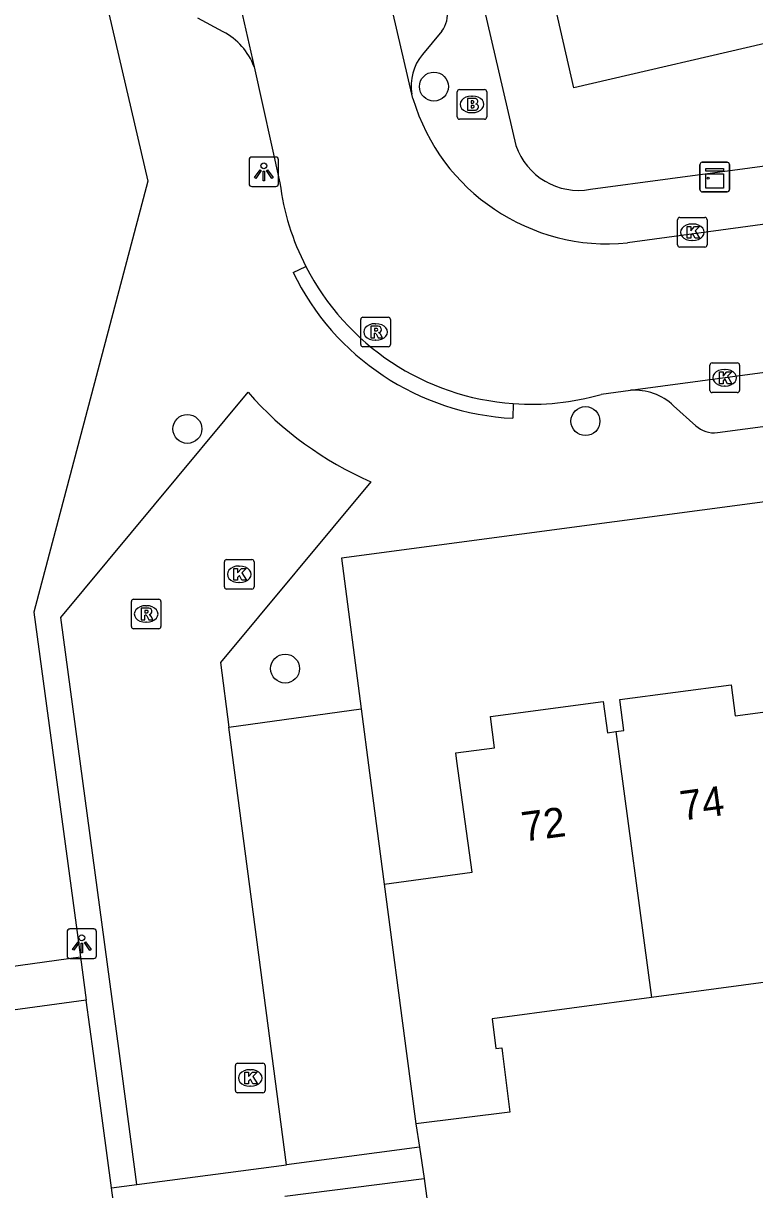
# Model space of a CAD drawing. Extents: x 163427 to 164190, y 380331 to 381641.
# Drawn here: x 163569.45 to 163594.19, y 381245.4 to 381284.84 of the extents above; entities that cross this region are included whole.
import ezdxf

# ---------------------------------------------------------------- set-up
doc = ezdxf.new("R2010")
doc.units = 0
for name, color, linetype in [('IMGEO_Boom', 7, 'Continuous'), ('IMGEO_Brandkraan', 7, 'Continuous'), ('IMGEO_Groenvoorziening', 7, 'Continuous'), ('IMGEO_Kast', 7, 'Continuous'), ('IMGEO_Kolk', 7, 'Continuous'), ('IMGEO_Lichtpunt', 7, 'Continuous'), ('IMGEO_Pand', 7, 'Continuous'), ('IMGEO_Pand_nummerreeks', 7, 'Continuous'), ('IMGEO_Parkeervlak_open', 7, 'Continuous'), ('IMGEO_Rijbaan_lokaal_open', 7, 'Continuous'), ('IMGEO_Rioolput', 7, 'Continuous'), ('IMGEO_Voetpad_open', 7, 'Continuous')]:
    doc.layers.add(name, color=color, linetype=linetype)

msp = doc.modelspace()

# ---------------------------------------------------------------- linework, layer by layer
at = {"layer": 'IMGEO_Boom'}
for centre in [(163583.337, 381282.697), (163588.462, 381271.386), (163574.997, 381271.122), (163578.303, 381263.017)]:
    msp.add_circle(centre, 0.489, dxfattribs=at)
at = {"layer": 'IMGEO_Brandkraan'}
for p, q in [((163584.124, 381281.669), (163584.124, 381282.521)), ((163584.199, 381282.595), (163585.051, 381282.595)), ((163585.125, 381282.521), (163585.125, 381281.669)), ((163584.612, 381282.375), (163584.637, 381282.375)), ((163584.635, 381281.815), (163584.61, 381281.815)), ((163585.051, 381281.595), (163584.199, 381281.595))]:
    msp.add_line(p, q, dxfattribs=at)
for points in [[(163584.124, 381281.669), (163584.124, 381282.521)], [(163584.199, 381282.595), (163585.051, 381282.595)], [(163585.125, 381282.521), (163585.125, 381281.669)], [(163584.472, 381282.295), (163584.472, 381281.895), (163584.685, 381281.895)], [(163584.703, 381282.295), (163584.472, 381282.295)], [(163584.651, 381282.214), (163584.597, 381282.214), (163584.597, 381282.138)], [(163584.597, 381282.138), (163584.65, 381282.138)], [(163584.659, 381282.062), (163584.597, 381282.062), (163584.597, 381281.981)], [(163584.597, 381281.981), (163584.659, 381281.981)], [(163585.051, 381281.595), (163584.199, 381281.595)]]:
    msp.add_lwpolyline(points, dxfattribs=at)
for centre, radius, start, end in [((163584.201, 381282.519), 0.0765, 91.552, 178.448), ((163584.201, 381282.519), 0.0765, 91.552, 178.448), ((163585.049, 381282.519), 0.0765, 1.552, 88.448), ((163585.049, 381282.519), 0.0765, 1.552, 88.448), ((163584.652, 381282.176), 0.0379, 267.8285, 90.9355), ((163584.66, 381282.021), 0.0404, 269.8759, 90.5077), ((163584.707, 381282.15), 0.145, 59.4692, 91.5367), ((163584.732, 381282.197), 0.0922, 285.5137, 58.1501), ((163584.737, 381282.005), 0.105, 301.3115, 78.989), ((163584.201, 381281.671), 0.0765, 181.552, 268.448), ((163584.201, 381281.671), 0.0765, 181.552, 268.448), ((163584.691, 381282.146), 0.251, 268.6676, 293.5347), ((163585.049, 381281.671), 0.0765, 271.552, 358.448), ((163585.049, 381281.671), 0.0765, 271.552, 358.448)]:
    msp.add_arc(centre, radius, start, end, dxfattribs=at)
for centre, major_axis, ratio, start_param, end_param in [((163584.611, 381282.095), (-0.387, 0.002), 0.722429, 4.712389, 7.853982), ((163584.636, 381282.095), (-0.39, 0.002), 0.717154, 1.570796, 4.712389)]:
    msp.add_ellipse(centre, major_axis=major_axis, ratio=ratio, start_param=start_param, end_param=end_param, dxfattribs=at)
at = {"layer": 'IMGEO_Groenvoorziening'}
msp.add_lwpolyline([(163583.002, 381245.775), (163585.892, 381224.307)], dxfattribs=at)
at = {"layer": 'IMGEO_Kast'}
for p, q in [((163592.409, 381280.137), (163593.25, 381280.137)), ((163593.25, 381280.137), (163592.409, 381280.137)), ((163592.334, 381279.212), (163592.334, 381280.053)), ((163592.334, 381280.053), (163592.334, 381279.212)), ((163593.334, 381280.062), (163593.334, 381279.221)), ((163593.334, 381279.221), (163593.334, 381280.062)), ((163593.259, 381279.137), (163592.418, 381279.137)), ((163592.418, 381279.137), (163593.259, 381279.137))]:
    msp.add_line(p, q, dxfattribs=at)
for points in [[(163592.529, 381279.927), (163593.129, 381279.927), (163593.129, 381279.842), (163592.529, 381279.842), (163592.529, 381279.927)], [(163592.529, 381279.752), (163593.129, 381279.752), (163593.129, 381279.263), (163592.529, 381279.263), (163592.529, 381279.752)]]:
    msp.add_lwpolyline(points, dxfattribs=at)
msp.add_circle((163592.613, 381279.601), 0.0377, dxfattribs=at)
for centre, start, end in [((163592.412, 381280.059), 92.4484, 184.2845), ((163592.412, 381280.059), 92.4484, 184.2845), ((163593.256, 381280.059), 2.4484, 94.2845), ((163593.256, 381280.059), 2.4484, 94.2845), ((163592.412, 381279.215), 182.4484, 274.2845), ((163592.412, 381279.215), 182.4484, 274.2845), ((163593.256, 381279.215), 272.4484, 4.2845), ((163593.256, 381279.215), 272.4484, 4.2845)]:
    msp.add_arc(centre, 0.0779, start, end, dxfattribs=at)
at = {"layer": 'IMGEO_Kolk'}
for p, q in [((163591.577, 381277.345), (163591.577, 381278.197)), ((163591.652, 381278.271), (163592.504, 381278.271)), ((163592.578, 381278.197), (163592.578, 381277.345)), ((163592.065, 381278.051), (163592.09, 381278.051)), ((163592.088, 381277.491), (163592.063, 381277.491)), ((163592.504, 381277.271), (163591.652, 381277.271)), ((163592.672, 381272.426), (163592.672, 381273.278)), ((163592.747, 381273.352), (163593.599, 381273.352)), ((163593.16, 381273.132), (163593.185, 381273.132)), ((163593.673, 381273.278), (163593.673, 381272.426)), ((163593.599, 381272.352), (163592.747, 381272.352)), ((163593.183, 381272.572), (163593.158, 381272.572)), ((163576.326, 381266.706), (163577.178, 381266.706)), ((163576.251, 381265.78), (163576.251, 381266.632)), ((163576.739, 381266.486), (163576.764, 381266.486)), ((163577.252, 381266.632), (163577.252, 381265.78)), ((163576.762, 381265.926), (163576.737, 381265.926)), ((163577.178, 381265.706), (163576.326, 381265.706)), ((163576.623, 381248.75), (163576.623, 381249.602)), ((163576.698, 381249.676), (163577.55, 381249.676)), ((163577.111, 381249.456), (163577.136, 381249.456)), ((163577.624, 381249.602), (163577.624, 381248.75)), ((163577.55, 381248.676), (163576.698, 381248.676)), ((163577.134, 381248.896), (163577.109, 381248.896))]:
    msp.add_line(p, q, dxfattribs=at)
for points in [[(163591.577, 381277.345), (163591.577, 381278.197)], [(163591.652, 381278.271), (163592.504, 381278.271)], [(163592.578, 381278.197), (163592.578, 381277.345)], [(163591.898, 381277.971), (163592.021, 381277.971), (163592.021, 381277.82), (163592.151, 381277.971), (163592.315, 381277.971), (163592.169, 381277.82), (163592.322, 381277.571), (163592.17, 381277.571), (163592.085, 381277.735), (163592.021, 381277.668), (163592.021, 381277.571), (163591.898, 381277.571), (163591.898, 381277.971)], [(163592.504, 381277.271), (163591.652, 381277.271)], [(163592.672, 381272.426), (163592.672, 381273.278)], [(163592.747, 381273.352), (163593.599, 381273.352)], [(163592.993, 381273.052), (163593.116, 381273.052), (163593.116, 381272.901), (163593.246, 381273.052), (163593.41, 381273.052), (163593.264, 381272.901), (163593.417, 381272.652), (163593.265, 381272.652), (163593.18, 381272.816), (163593.116, 381272.749), (163593.116, 381272.652), (163592.993, 381272.652), (163592.993, 381273.052)], [(163593.673, 381273.278), (163593.673, 381272.426)], [(163593.599, 381272.352), (163592.747, 381272.352)], [(163576.326, 381266.706), (163577.178, 381266.706)], [(163576.251, 381265.78), (163576.251, 381266.632)], [(163576.572, 381266.406), (163576.695, 381266.406), (163576.695, 381266.255), (163576.825, 381266.406), (163576.989, 381266.406), (163576.843, 381266.255), (163576.996, 381266.006), (163576.844, 381266.006), (163576.759, 381266.17), (163576.695, 381266.103), (163576.695, 381266.006), (163576.572, 381266.006), (163576.572, 381266.406)], [(163577.252, 381266.632), (163577.252, 381265.78)], [(163577.178, 381265.706), (163576.326, 381265.706)], [(163576.623, 381248.75), (163576.623, 381249.602)], [(163576.698, 381249.676), (163577.55, 381249.676)], [(163576.944, 381249.376), (163577.067, 381249.376), (163577.067, 381249.225), (163577.197, 381249.376), (163577.361, 381249.376), (163577.215, 381249.225), (163577.368, 381248.976), (163577.216, 381248.976), (163577.131, 381249.14), (163577.067, 381249.073), (163577.067, 381248.976), (163576.944, 381248.976), (163576.944, 381249.376)], [(163577.624, 381249.602), (163577.624, 381248.75)], [(163577.55, 381248.676), (163576.698, 381248.676)]]:
    msp.add_lwpolyline(points, dxfattribs=at)
for centre, start, end in [((163591.654, 381278.195), 91.552, 178.448), ((163591.654, 381278.195), 91.552, 178.448), ((163592.502, 381278.195), 1.552, 88.448), ((163592.502, 381278.195), 1.552, 88.448), ((163591.654, 381277.347), 181.552, 268.448), ((163591.654, 381277.347), 181.552, 268.448), ((163592.502, 381277.347), 271.552, 358.448), ((163592.502, 381277.347), 271.552, 358.448), ((163592.749, 381273.276), 91.552, 178.448), ((163592.749, 381273.276), 91.552, 178.448), ((163593.597, 381273.276), 1.552, 88.448), ((163593.597, 381273.276), 1.552, 88.448), ((163592.749, 381272.428), 181.552, 268.448), ((163592.749, 381272.428), 181.552, 268.448), ((163593.597, 381272.428), 271.552, 358.448), ((163593.597, 381272.428), 271.552, 358.448), ((163576.328, 381266.63), 91.552, 178.448), ((163576.328, 381266.63), 91.552, 178.448), ((163577.176, 381266.63), 1.552, 88.448), ((163577.176, 381266.63), 1.552, 88.448), ((163576.328, 381265.782), 181.552, 268.448), ((163576.328, 381265.782), 181.552, 268.448), ((163577.176, 381265.782), 271.552, 358.448), ((163577.176, 381265.782), 271.552, 358.448), ((163576.7, 381249.6), 91.552, 178.448), ((163576.7, 381249.6), 91.552, 178.448), ((163577.548, 381249.6), 1.552, 88.448), ((163577.548, 381249.6), 1.552, 88.448), ((163576.7, 381248.752), 181.552, 268.448), ((163576.7, 381248.752), 181.552, 268.448), ((163577.548, 381248.752), 271.552, 358.448), ((163577.548, 381248.752), 271.552, 358.448)]:
    msp.add_arc(centre, 0.0765, start, end, dxfattribs=at)
for centre, major_axis, ratio, start_param, end_param in [((163592.064, 381277.771), (-0.387, 0.002), 0.722429, 4.712389, 7.853982), ((163592.089, 381277.771), (-0.39, 0.002), 0.717154, 1.570796, 4.712389), ((163593.159, 381272.852), (-0.387, 0.002), 0.722429, 4.712389, 7.853982), ((163593.184, 381272.852), (-0.39, 0.002), 0.717154, 1.570796, 4.712389), ((163576.738, 381266.206), (-0.387, 0.002), 0.722429, 4.712389, 7.853982), ((163576.763, 381266.206), (-0.39, 0.002), 0.717154, 1.570796, 4.712389), ((163577.11, 381249.176), (-0.387, 0.002), 0.722429, 4.712389, 7.853982), ((163577.135, 381249.176), (-0.39, 0.002), 0.717154, 1.570796, 4.712389)]:
    msp.add_ellipse(centre, major_axis=major_axis, ratio=ratio, start_param=start_param, end_param=end_param, dxfattribs=at)
at = {"layer": 'IMGEO_Lichtpunt'}
for p, q in [((163577.085, 381280.22), (163577.085, 381279.413)), ((163577.085, 381280.22), (163577.085, 381279.413)), ((163577.987, 381280.315), (163577.179, 381280.315)), ((163577.987, 381280.315), (163577.179, 381280.315)), ((163578.081, 381279.413), (163578.081, 381280.22)), ((163578.081, 381279.413), (163578.081, 381280.22)), ((163577.179, 381279.319), (163577.987, 381279.319)), ((163577.179, 381279.319), (163577.987, 381279.319)), ((163570.928, 381254.118), (163570.928, 381253.311)), ((163570.928, 381254.118), (163570.928, 381253.311)), ((163571.83, 381254.213), (163571.022, 381254.213)), ((163571.83, 381254.213), (163571.022, 381254.213)), ((163571.924, 381253.311), (163571.924, 381254.118)), ((163571.924, 381253.311), (163571.924, 381254.118)), ((163571.022, 381253.217), (163571.83, 381253.217)), ((163571.022, 381253.217), (163571.83, 381253.217))]:
    msp.add_line(p, q, dxfattribs=at)
for points in [[(163577.459, 381279.884), (163577.498, 381279.856), (163577.31, 381279.594), (163577.272, 381279.621), (163577.459, 381279.884)], [(163577.561, 381279.836), (163577.608, 381279.836), (163577.608, 381279.514), (163577.561, 381279.514), (163577.561, 381279.836)], [(163577.671, 381279.856), (163577.709, 381279.883), (163577.896, 381279.621), (163577.857, 381279.593), (163577.671, 381279.856)], [(163571.302, 381253.782), (163571.341, 381253.754), (163571.153, 381253.492), (163571.115, 381253.519), (163571.302, 381253.782)], [(163571.404, 381253.734), (163571.451, 381253.734), (163571.451, 381253.412), (163571.404, 381253.412), (163571.404, 381253.734)], [(163571.514, 381253.754), (163571.552, 381253.781), (163571.739, 381253.519), (163571.7, 381253.491), (163571.514, 381253.754)]]:
    msp.add_lwpolyline(points, dxfattribs=at)
for centre in [(163577.584, 381280.018), (163571.427, 381253.916)]:
    msp.add_circle(centre, 0.0994, dxfattribs=at)
for centre, start, end in [((163577.179, 381280.22), 90, 180), ((163577.179, 381280.22), 90, 180), ((163577.987, 381280.22), 0, 90), ((163577.987, 381280.22), 0, 90), ((163577.179, 381279.413), 180, 270), ((163577.179, 381279.413), 180, 270), ((163577.987, 381279.413), 270, 0), ((163577.987, 381279.413), 270, 360), ((163571.022, 381254.118), 90, 180), ((163571.022, 381254.118), 90, 180), ((163571.83, 381254.118), 0, 90), ((163571.83, 381254.118), 0, 90), ((163571.022, 381253.311), 180, 270), ((163571.022, 381253.311), 180, 270), ((163571.83, 381253.311), 270, 0), ((163571.83, 381253.311), 270, 360)]:
    msp.add_arc(centre, 0.0946, start, end, dxfattribs=at)
at = {"layer": 'IMGEO_Pand'}
for points in [[(163596.991, 381290.736), (163599.826, 381291.4), (163599.972, 381290.776), (163599.791, 381290.734), (163600.912, 381285.927), (163601.092, 381285.969), (163601.704, 381283.347), (163595.705, 381281.948), (163595.156, 381284.302), (163588.07, 381282.65), (163587.44, 381285.42), (163588.9, 381285.762), (163588.216, 381288.682)], [(163589.488, 381260.886), (163589.761, 381260.922), (163589.621, 381261.973), (163593.388, 381262.473), (163593.528, 381261.422), (163594.797, 381261.59), (163594.941, 381260.505), (163595.337, 381257.526), (163598.676, 381257.973)], [(163581.653, 381255.731), (163584.627, 381256.137), (163584.116, 381259.892), (163584.078, 381260.169), (163585.389, 381260.343), (163585.249, 381261.394), (163589.066, 381261.9), (163589.206, 381260.849), (163589.488, 381260.886)], [(163589.488, 381260.886), (163590.691, 381251.896)], [(163581.653, 381255.731), (163582.411, 381250), (163582.725, 381247.624)], [(163596.128, 381251.589), (163595.993, 381252.602), (163590.691, 381251.896)], [(163590.691, 381251.896), (163585.302, 381251.179), (163585.434, 381250.168), (163585.629, 381250.194), (163585.653, 381250), (163585.901, 381248.02), (163582.725, 381247.624)]]:
    msp.add_lwpolyline(points, dxfattribs=at)
at = {"layer": 'IMGEO_Parkeervlak_open'}
for points in [[(163580.871, 381261.661), (163581.157, 381259.489), (163581.653, 381255.731)], [(163582.725, 381247.624), (163582.844, 381246.832)]]:
    msp.add_lwpolyline(points, dxfattribs=at)
at = {"layer": 'IMGEO_Rijbaan_lokaal_open'}
for points in [[(163582.593, 381282.442), (163577.769, 381303.212)], [(163573.028, 381302.074), (163576.744, 381285.596), (163577.254, 381283.368)], [(163646.365, 381285.009), (163645.343, 381284.872), (163641.583, 381284.366), (163630.219, 381282.832), (163623.472, 381281.919), (163613.137, 381280.536), (163607.081, 381279.743), (163589.884, 381277.411)], [(163577.254, 381283.368), (163578.129, 381279.443)], [(163582.628, 381282.289), (163582.593, 381282.442)], [(163589.984, 381272.429), (163638.12, 381278.876)], [(163573.292, 381245.577), (163572.697, 381250), (163570.715, 381264.742), (163577.054, 381272.359)], [(163588.993, 381272.292), (163589.984, 381272.429)], [(163581.203, 381269.338), (163576.113, 381263.228), (163576.403, 381261.039)], [(163578.351, 381246.24), (163577.856, 381250), (163576.403, 381261.039)], [(163573.292, 381245.577), (163578.351, 381246.24)]]:
    msp.add_lwpolyline(points, dxfattribs=at)
for centre, radius, start, end in [((163589.222, 381284.262), 6.883, 196.6599, 275.5165), ((163586.56, 381280.506), 8.498, 187.1879, 207.2453), ((163586.613, 381280.503), 8.543, 207.061, 266.02), ((163585.847, 381280.075), 11.698, 221.2689, 246.6123), ((163586.635, 381280.442), 8.485, 265.8447, 286.1372)]:
    msp.add_arc(centre, radius, start, end, dxfattribs=at)
at = {"layer": 'IMGEO_Rioolput'}
for p, q in [((163580.863, 381273.974), (163580.863, 381274.826)), ((163580.938, 381274.9), (163581.79, 381274.9)), ((163581.351, 381274.68), (163581.376, 381274.68)), ((163581.864, 381274.826), (163581.864, 381273.974)), ((163581.79, 381273.9), (163580.938, 381273.9)), ((163581.374, 381274.12), (163581.349, 381274.12)), ((163573.103, 381264.439), (163573.103, 381265.291)), ((163573.178, 381265.365), (163574.03, 381265.365)), ((163573.591, 381265.145), (163573.616, 381265.145)), ((163574.104, 381265.291), (163574.104, 381264.439)), ((163574.03, 381264.365), (163573.178, 381264.365)), ((163573.614, 381264.585), (163573.589, 381264.585))]:
    msp.add_line(p, q, dxfattribs=at)
for points in [[(163580.863, 381273.974), (163580.863, 381274.826)], [(163580.938, 381274.9), (163581.79, 381274.9)], [(163581.452, 381274.598), (163581.2, 381274.6), (163581.2, 381274.2)], [(163581.864, 381274.826), (163581.864, 381273.974)], [(163581.2, 381274.2), (163581.324, 381274.2), (163581.324, 381274.362), (163581.335, 381274.362)], [(163581.378, 381274.519), (163581.324, 381274.519), (163581.324, 381274.438)], [(163581.324, 381274.438), (163581.376, 381274.438)], [(163581.382, 381274.333), (163581.453, 381274.2), (163581.593, 381274.2), (163581.528, 381274.326)], [(163581.79, 381273.9), (163580.938, 381273.9)], [(163573.103, 381264.439), (163573.103, 381265.291)], [(163573.178, 381265.365), (163574.03, 381265.365)], [(163574.104, 381265.291), (163574.104, 381264.439)], [(163573.692, 381265.063), (163573.44, 381265.065), (163573.44, 381264.665)], [(163573.44, 381264.665), (163573.564, 381264.665), (163573.564, 381264.827), (163573.575, 381264.827)], [(163573.618, 381264.984), (163573.564, 381264.984), (163573.564, 381264.903)], [(163573.564, 381264.903), (163573.616, 381264.903)], [(163573.622, 381264.798), (163573.693, 381264.665), (163573.833, 381264.665), (163573.768, 381264.791)], [(163574.03, 381264.365), (163573.178, 381264.365)]]:
    msp.add_lwpolyline(points, dxfattribs=at)
for centre, radius, start, end in [((163580.94, 381274.824), 0.0765, 91.552, 178.448), ((163580.94, 381274.824), 0.0765, 91.552, 178.448), ((163581.451, 381274.488), 0.109, 350.3612, 89.416), ((163581.788, 381274.824), 0.0765, 1.552, 88.448), ((163581.788, 381274.824), 0.0765, 1.552, 88.448), ((163581.334, 381274.309), 0.0533, 26.0293, 88.6989), ((163581.36, 381274.627), 0.19, 274.7715, 282.9687), ((163581.384, 381274.423), 0.0964, 77.0061, 93.1865), ((163581.398, 381274.48), 0.0378, 276.6634, 79.6772), ((163581.449, 381274.488), 0.112, 277.5842, 350.9817), ((163581.433, 381274.273), 0.108, 29.5134, 73.7905), ((163580.94, 381273.976), 0.0765, 181.552, 268.448), ((163580.94, 381273.976), 0.0765, 181.552, 268.448), ((163581.788, 381273.976), 0.0765, 271.552, 358.448), ((163581.788, 381273.976), 0.0765, 271.552, 358.448), ((163573.18, 381265.289), 0.0765, 91.552, 178.448), ((163573.18, 381265.289), 0.0765, 91.552, 178.448), ((163574.028, 381265.289), 0.0765, 1.552, 88.448), ((163574.028, 381265.289), 0.0765, 1.552, 88.448), ((163573.574, 381264.774), 0.0533, 26.0293, 88.6989), ((163573.6, 381265.092), 0.19, 274.7715, 282.9687), ((163573.624, 381264.888), 0.0964, 77.0061, 93.1865), ((163573.638, 381264.945), 0.0378, 276.6634, 79.6772), ((163573.691, 381264.953), 0.109, 350.3612, 89.416), ((163573.689, 381264.953), 0.112, 277.5842, 350.9817), ((163573.673, 381264.738), 0.108, 29.5134, 73.7905), ((163573.18, 381264.441), 0.0765, 181.552, 268.448), ((163573.18, 381264.441), 0.0765, 181.552, 268.448), ((163574.028, 381264.441), 0.0765, 271.552, 358.448), ((163574.028, 381264.441), 0.0765, 271.552, 358.448)]:
    msp.add_arc(centre, radius, start, end, dxfattribs=at)
for centre, major_axis, ratio, start_param, end_param in [((163581.35, 381274.4), (-0.387, 0.002), 0.722429, 4.712389, 7.853982), ((163581.375, 381274.4), (-0.39, 0.002), 0.717154, 1.570796, 4.712389), ((163573.59, 381264.865), (-0.387, 0.002), 0.722429, 4.712389, 7.853982), ((163573.615, 381264.865), (-0.39, 0.002), 0.717154, 1.570796, 4.712389)]:
    msp.add_ellipse(centre, major_axis=major_axis, ratio=ratio, start_param=start_param, end_param=end_param, dxfattribs=at)
at = {"layer": 'IMGEO_Voetpad_open'}
for points in [[(163574.547, 381330.467), (163586.109, 381280.708)], [(163569.929, 381295.551), (163573.656, 381279.496), (163569.808, 381264.93), (163571.382, 381253.255)], [(163588.634, 381279.227), (163596.717, 381280.313), (163605.786, 381281.532), (163642.098, 381286.411), (163645.301, 381286.841)], [(163576.207, 381284.549), (163575.348, 381285.014)], [(163583.608, 381284.57), (163582.953, 381283.787)], [(163578.574, 381276.415), (163579.005, 381276.616)], [(163592.925, 381271.001), (163600.416, 381271.997), (163610.32, 381273.314), (163617.835, 381274.313), (163635.61, 381276.677)], [(163641.538, 381274.912), (163580.21, 381266.748), (163580.871, 381261.661)], [(163586.02, 381271.98), (163586.011, 381271.481)], [(163591.443, 381271.904), (163592.193, 381271.228)], [(163576.403, 381261.039), (163580.871, 381261.661)], [(163571.382, 381253.255), (163568.947, 381252.927)], [(163571.382, 381253.255), (163571.578, 381251.805)], [(163571.578, 381251.805), (163567.596, 381251.268)], [(163572.433, 381245.465), (163571.821, 381250), (163571.578, 381251.805)], [(163582.844, 381246.832), (163578.351, 381246.24)], [(163582.844, 381246.832), (163583.002, 381245.775)], [(163578.294, 381245.185), (163583.002, 381245.775)], [(163572.433, 381245.465), (163573.292, 381245.577)], [(163576.227, 381217.329), (163573.72, 381235.921), (163572.433, 381245.465)]]:
    msp.add_lwpolyline(points, dxfattribs=at)
for centre, radius, start, end in [((163582.878, 381285.122), 0.915, 322.9316, 11.3652), ((163575.205, 381282.606), 2.187, 20.4029, 62.7134), ((163584.205, 381282.731), 1.637, 139.8535, 190.1776), ((163588.223, 381281.419), 2.23, 198.5916, 280.6222), ((163586.455, 381280.222), 8.752, 205.7824, 267.0938), ((163590.113, 381270.497), 1.937, 46.6125, 93.8065), ((163592.801, 381271.896), 0.904, 227.6866, 277.8551)]:
    msp.add_arc(centre, radius, start, end, dxfattribs=at)

# ---------------------------------------------------------------- texts
at = {"layer": 'IMGEO_Pand_nummerreeks'}
for s, p in [('74', (163591.729, 381257.875)), ('72', (163586.367, 381257.164))]:
    msp.add_text(s, height=1, rotation=7.5516, dxfattribs=at).set_placement(p)

doc.saveas('drawing.dxf')
